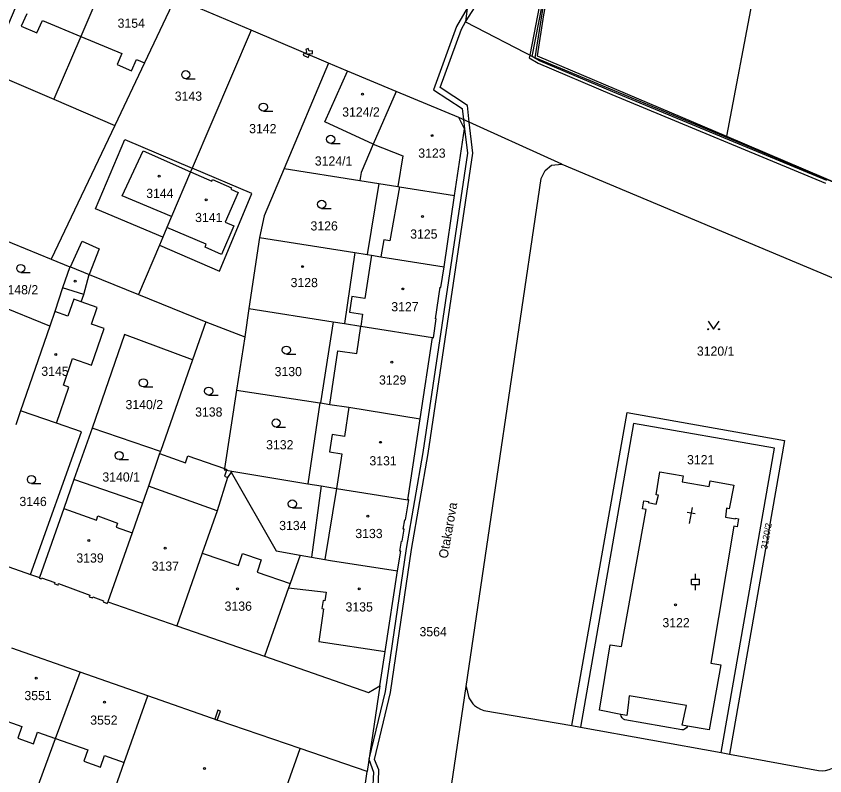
# Model space of a CAD drawing. Extents: x -756746 to -753363, y -1166406 to -1161727.
# Drawn here: x -755388.6 to -755238.8, y -1165444.6 to -1165303.9 of the extents above; entities that cross this region are included whole.
import ezdxf

# ---------------------------------------------------------------- set-up
doc = ezdxf.new("R2010")
doc.units = 0
for name, color, linetype in [('Hranice parcel', 7, 'Continuous'), ('Parcelní čísla', 7, 'Continuous'), ('Pop  PČ popisy', 7, 'Continuous'), ('Vnitřní kresba', 7, 'Continuous'), ('Věcná břemena k části', 7, 'Continuous'), ('Značky budov', 7, 'Continuous'), ('Značky kultur', 7, 'Continuous')]:
    doc.layers.add(name, color=color, linetype=linetype)

msp = doc.modelspace()

# ---------------------------------------------------------------- linework, layer by layer
at = {"layer": 'Hranice parcel'}
for p, q in [((-755345.05, -1165306.54), (-755359.13, -1165300.55)), ((-755345.05, -1165306.54), (-755356.02, -1165332.06)), ((-755330.74, -1165312.62), (-755345.05, -1165306.54)), ((-755330.74, -1165312.62), (-755338.98, -1165332.1)), ((-755327.23, -1165314.08), (-755330.74, -1165312.62)), ((-755318.21, -1165317.84), (-755327.23, -1165314.08)), ((-755318.21, -1165317.84), (-755322.46, -1165327.64)), ((-755306.6, -1165322.68), (-755318.21, -1165317.84)), ((-755381.65, -1165319.31), (-755370.34, -1165324.14)), ((-755287.52, -1165331.34), (-755306.6, -1165322.68)), ((-755370.34, -1165324.14), (-755382.11, -1165348.91)), ((-755338.98, -1165332.1), (-755324.96, -1165334.34)), ((-755287.52, -1165331.34), (-755225.27, -1165357.44)), ((-755324.96, -1165334.34), (-755321.45, -1165334.9)), ((-755321.45, -1165334.9), (-755323.61, -1165348.05)), ((-755309.35, -1165350.3), (-755307.39, -1165337.14)), ((-755391.83, -1165344.98), (-755382.11, -1165348.91)), ((-755361.45, -1165344.86), (-755362.07, -1165346.33)), ((-755343.52, -1165344.91), (-755345.51, -1165358.03)), ((-755343.52, -1165344.91), (-755325.9, -1165347.69)), ((-755362.07, -1165346.33), (-755365.93, -1165355.46)), ((-755382.11, -1165348.91), (-755378.68, -1165350.3)), ((-755325.9, -1165347.69), (-755327.81, -1165360.83)), ((-755325.9, -1165347.69), (-755323.61, -1165348.05)), ((-755382.39, -1165361.3), (-755396.5, -1165355.6)), ((-755365.93, -1165355.46), (-755353.48, -1165360.51)), ((-755345.51, -1165358.03), (-755346.27, -1165363.29)), ((-755345.51, -1165358.03), (-755329.86, -1165360.51)), ((-755353.48, -1165360.51), (-755355.93, -1165367.55)), ((-755353.48, -1165360.51), (-755346.27, -1165363.29)), ((-755329.86, -1165360.51), (-755332.24, -1165375.52)), ((-755329.86, -1165360.51), (-755327.81, -1165360.83)), ((-755382.39, -1165361.3), (-755387.8, -1165377.01)), ((-755368.53, -1165362.88), (-755374.52, -1165380.17)), ((-755355.93, -1165367.55), (-755368.53, -1165362.88)), ((-755346.27, -1165363.29), (-755347.79, -1165373.14)), ((-755313.79, -1165378.48), (-755311.49, -1165363.44)), ((-755355.93, -1165367.55), (-755361.84, -1165384.52)), ((-755347.79, -1165373.14), (-755332.34, -1165375.5)), ((-755332.34, -1165375.5), (-755334.56, -1165390.48)), ((-755332.34, -1165375.5), (-755332.24, -1165375.52)), ((-755387.8, -1165377.01), (-755388.69, -1165379.61)), ((-755316.07, -1165393.45), (-755313.79, -1165378.48)), ((-755374.52, -1165380.17), (-755377.91, -1165389.72)), ((-755361.84, -1165384.52), (-755374.52, -1165380.17)), ((-755362.02, -1165384.9), (-755364.08, -1165390.95)), ((-755361.84, -1165384.52), (-755362.02, -1165384.9)), ((-755348.67, -1165388.13), (-755348.76, -1165388.37)), ((-755348.67, -1165388.13), (-755334.56, -1165390.48)), ((-755365.17, -1165394.08), (-755377.91, -1165389.72)), ((-755334.56, -1165390.48), (-755332.08, -1165390.9)), ((-755332.08, -1165390.9), (-755333.88, -1165404.07)), ((-755364.08, -1165390.95), (-755365.17, -1165394.08)), ((-755351.34, -1165395.51), (-755364.08, -1165390.95)), ((-755396.79, -1165403.54), (-755385.96, -1165407.26)), ((-755336.01, -1165403.7), (-755333.88, -1165404.07)), ((-755385.96, -1165407.26), (-755384.27, -1165407.83)), ((-755371.62, -1165412.35), (-755358.83, -1165416.82)), ((-755358.83, -1165416.82), (-755342.63, -1165422.42)), ((-755376.76, -1165425.37), (-755389.4, -1165420.93)), ((-755364.24, -1165429.73), (-755376.76, -1165425.37)), ((-755321.24, -1165427.9), (-755323.59, -1165443.79)), ((-755308.89, -1165452.82), (-755305.22, -1165428.04)), ((-755305.22, -1165428.04), (-755304.73, -1165430.14)), ((-755301.98, -1165432.47), (-755285.66, -1165435.27)), ((-755265.29, -1165436.06), (-755275.85, -1165434.19)), ((-755285.66, -1165435.27), (-755284.07, -1165435.56)), ((-755284.07, -1165435.56), (-755258.05, -1165440.26)), ((-755323.59, -1165443.79), (-755335.97, -1165439.5)), ((-755258.05, -1165440.26), (-755256.45, -1165440.55)), ((-755256.45, -1165440.55), (-755239.98, -1165443.6)), ((-755325.84, -1165459.05), (-755323.59, -1165443.79))]:
    msp.add_line(p, q, dxfattribs=at)
for points in [[(-755292.48, -1165311.65), (-755289.53, -1165292.9), (-755288.39, -1165284.97)], [(-755252.61, -1165293.14), (-755254.82, -1165292.77), (-755254.61, -1165291.61), (-755260.25, -1165290.56), (-755260.48, -1165291.83), (-755272.55, -1165289.58), (-755272.53, -1165289.46), (-755280.36, -1165288), (-755280.39, -1165288.11), (-755287.48, -1165286.77), (-755287.69, -1165287.92), (-755287.95, -1165287.88), (-755288.05, -1165288.42), (-755290.9, -1165303.66), (-755292.09, -1165311.29), (-755257.06, -1165326.15), (-755221.13, -1165341.45)], [(-755383.67, -1165290.22), (-755388.84, -1165302.58), (-755393.78, -1165314.13), (-755381.65, -1165319.31)], [(-755371.36, -1165295.4), (-755376.6, -1165307.68), (-755381.65, -1165319.31)], [(-755359.13, -1165300.55), (-755364.85, -1165312.58), (-755370.34, -1165324.14)], [(-755305.04, -1165302.43), (-755305.4, -1165304.95), (-755292.48, -1165311.65)], [(-755221.13, -1165341.45), (-755254.32, -1165327.49), (-755292.48, -1165311.65)], [(-755322.46, -1165327.64), (-755331.4, -1165323.49), (-755327.23, -1165314.08)], [(-755307.39, -1165337.14), (-755305.54, -1165324.75), (-755306.6, -1165322.68)], [(-755361.45, -1165344.86), (-755373.92, -1165339.62), (-755368.47, -1165326.78), (-755356.02, -1165332.06)], [(-755322.46, -1165327.64), (-755324.72, -1165332.86), (-755324.96, -1165334.34)], [(-755362.07, -1165346.33), (-755350.96, -1165351.15), (-755344.93, -1165336.75), (-755356.02, -1165332.06)], [(-755356.02, -1165332.06), (-755356.31, -1165332.74), (-755359.83, -1165341.04), (-755360.67, -1165343.03), (-755361.45, -1165344.86)], [(-755338.98, -1165332.1), (-755342.68, -1165340.86), (-755343.52, -1165344.91)], [(-755305.22, -1165428.04), (-755291.36, -1165333.96), (-755290.64, -1165332.47), (-755289.44, -1165331.48), (-755287.52, -1165331.34)], [(-755321.45, -1165334.9), (-755317.88, -1165335.47), (-755317.61, -1165335.51), (-755307.39, -1165337.14)], [(-755323.61, -1165348.05), (-755322.78, -1165348.18), (-755321.05, -1165348.45), (-755309.35, -1165350.3)], [(-755378.68, -1165350.3), (-755380.01, -1165354.19), (-755381.46, -1165358.59), (-755382.39, -1165361.3)], [(-755378.68, -1165350.3), (-755378.56, -1165350.35), (-755375.07, -1165351.76), (-755365.93, -1165355.46)], [(-755311.49, -1165363.44), (-755311.33, -1165363.47), (-755310.8, -1165359.96), (-755310.95, -1165359.94), (-755310.08, -1165354.11), (-755309.93, -1165354.13), (-755309.35, -1165350.3)], [(-755327.81, -1165360.83), (-755324.78, -1165361.31), (-755311.49, -1165363.44)], [(-755347.79, -1165373.14), (-755350.01, -1165387.68), (-755350.05, -1165387.9), (-755349.65, -1165387.96), (-755348.67, -1165388.13)], [(-755332.24, -1165375.52), (-755330.49, -1165375.79), (-755327, -1165376.32), (-755313.79, -1165378.48)], [(-755385.96, -1165407.26), (-755376.5, -1165380.9), (-755381.13, -1165379.3), (-755387.8, -1165377.01)], [(-755285.66, -1165435.27), (-755275.46, -1165377.32), (-755246.32, -1165382.48), (-755256.45, -1165440.55)], [(-755258.05, -1165440.26), (-755248.14, -1165383.91), (-755274.24, -1165379.32), (-755284.07, -1165435.56)], [(-755348.76, -1165388.37), (-755349.45, -1165389.32), (-755351.34, -1165395.51)], [(-755348.76, -1165388.37), (-755340.42, -1165402.93), (-755336.01, -1165403.7)], [(-755276.58, -1165433.22), (-755280.55, -1165432.41), (-755278.55, -1165420.31), (-755276.51, -1165420.65), (-755271.92, -1165395.24), (-755272.59, -1165395.12), (-755272.32, -1165393.64), (-755271.48, -1165393.8), (-755271.51, -1165393.98), (-755270.03, -1165394.25), (-755269.62, -1165392.61), (-755270.08, -1165392.53), (-755269.35, -1165388.3), (-755265.03, -1165389.05), (-755265.25, -1165390.13), (-755260.27, -1165390.97), (-755260.08, -1165389.96), (-755255.7, -1165390.74), (-755256.55, -1165395.11), (-755257.06, -1165395.02), (-755257.2, -1165396.68), (-755255.38, -1165397.01), (-755255.35, -1165396.88), (-755254.81, -1165396.98), (-755255.07, -1165398.45), (-755255.67, -1165398.35), (-755259.96, -1165423.69), (-755258.07, -1165424), (-755260.27, -1165436.04), (-755264.27, -1165435.39)], [(-755377.91, -1165389.72), (-755379.79, -1165395.1), (-755384.27, -1165407.83)], [(-755332.08, -1165390.9), (-755329.24, -1165391.37), (-755316.07, -1165393.45)], [(-755317.96, -1165406.61), (-755317.38, -1165402.96), (-755317.53, -1165402.94), (-755317.24, -1165401.1), (-755317.09, -1165401.12), (-755316.74, -1165398.91), (-755316.89, -1165398.89), (-755316.61, -1165397.17), (-755316.47, -1165397.19), (-755315.88, -1165393.48), (-755316.07, -1165393.45)], [(-755365.17, -1165394.08), (-755367.09, -1165399.59), (-755371.62, -1165412.35)], [(-755351.34, -1165395.51), (-755354.17, -1165403.33), (-755358.83, -1165416.82)], [(-755336.01, -1165403.7), (-755337.86, -1165408.93), (-755338.15, -1165409.75), (-755342.63, -1165422.42)], [(-755333.88, -1165404.07), (-755331.41, -1165404.5), (-755330.35, -1165404.67), (-755317.96, -1165406.61)], [(-755321.24, -1165427.9), (-755320.24, -1165421.56), (-755317.96, -1165406.61)], [(-755384.27, -1165407.83), (-755384.31, -1165407.95), (-755383.98, -1165408.07), (-755383.91, -1165407.88), (-755381.46, -1165408.8), (-755381.53, -1165408.98), (-755380.84, -1165409.24), (-755380.74, -1165408.96), (-755374.97, -1165411.12), (-755375.07, -1165411.4), (-755374.47, -1165411.62), (-755374.4, -1165411.44), (-755372.43, -1165412.17), (-755372.5, -1165412.36), (-755371.73, -1165412.65), (-755371.62, -1165412.35)], [(-755342.63, -1165422.42), (-755323.35, -1165429.14), (-755321.24, -1165427.9)], [(-755385.99, -1165450.43), (-755381.3, -1165437.64), (-755376.76, -1165425.37)], [(-755372.22, -1165452.47), (-755368.59, -1165442.09), (-755364.24, -1165429.73)], [(-755335.97, -1165439.5), (-755351.16, -1165434.29), (-755364.24, -1165429.73)], [(-755304.73, -1165430.14), (-755304.4, -1165430.71), (-755303.99, -1165431.23), (-755303.7, -1165431.52), (-755303.18, -1165431.92), (-755302.6, -1165432.24), (-755301.98, -1165432.47)], [(-755275.85, -1165434.19), (-755276.14, -1165434.05), (-755276.37, -1165433.82), (-755276.52, -1165433.54), (-755276.58, -1165433.22)], [(-755264.27, -1165435.39), (-755264.44, -1165435.67), (-755264.67, -1165435.88), (-755264.97, -1165436.02), (-755265.29, -1165436.06)], [(-755342.1, -1165456.78), (-755338.51, -1165446.66), (-755335.97, -1165439.5)], [(-755239.98, -1165443.6), (-755239.32, -1165443.64), (-755238.67, -1165443.58), (-755238.02, -1165443.42), (-755237.42, -1165443.16), (-755236.85, -1165442.81), (-755236.35, -1165442.39)]]:
    msp.add_lwpolyline(points, dxfattribs=at)
at = {"layer": 'Vnitřní kresba'}
for p, q in [((-755251.61, -1165297.56), (-755257.06, -1165326.15)), ((-755386.64, -1165303.5), (-755387.65, -1165305.76)), ((-755384.75, -1165306.99), (-755383.74, -1165304.71)), ((-755383.74, -1165304.71), (-755376.6, -1165307.68)), ((-755387.65, -1165305.76), (-755384.75, -1165306.99)), ((-755376.6, -1165307.68), (-755369.04, -1165310.84)), ((-755369.04, -1165310.84), (-755369.89, -1165312.88)), ((-755369.89, -1165312.88), (-755367.21, -1165314.04)), ((-755367.21, -1165314.04), (-755366.34, -1165311.96)), ((-755366.34, -1165311.96), (-755364.85, -1165312.58)), ((-755322.46, -1165327.64), (-755316.97, -1165329.76)), ((-755368.98, -1165337.16), (-755365.08, -1165328.86)), ((-755365.08, -1165328.86), (-755356.31, -1165332.74)), ((-755316.97, -1165329.76), (-755317.88, -1165335.47)), ((-755356.31, -1165332.74), (-755352.36, -1165334.45)), ((-755352.36, -1165334.45), (-755352.24, -1165334.17)), ((-755352.24, -1165334.17), (-755348.74, -1165335.68)), ((-755347.51, -1165336.54), (-755349.86, -1165342.07)), ((-755348.74, -1165335.68), (-755348.86, -1165335.96)), ((-755348.86, -1165335.96), (-755347.51, -1165336.54)), ((-755317.61, -1165335.51), (-755319.36, -1165345.51)), ((-755359.83, -1165341.04), (-755368.98, -1165337.16)), ((-755348.31, -1165342.73), (-755350.56, -1165348.02)), ((-755349.86, -1165342.07), (-755348.31, -1165342.73)), ((-755353.39, -1165346.16), (-755360.67, -1165343.03)), ((-755378.56, -1165350.35), (-755376.39, -1165345.59)), ((-755376.39, -1165345.59), (-755373.2, -1165347)), ((-755320.5, -1165345.31), (-755321.05, -1165348.45)), ((-755319.36, -1165345.51), (-755320.5, -1165345.31)), ((-755373.2, -1165347), (-755375.07, -1165351.76)), ((-755353.62, -1165346.71), (-755353.39, -1165346.16)), ((-755350.56, -1165348.02), (-755353.62, -1165346.71)), ((-755322.78, -1165348.18), (-755324, -1165356.18)), ((-755376.07, -1165355.48), (-755375.07, -1165351.76)), ((-755376.07, -1165355.48), (-755380.01, -1165354.19)), ((-755377.92, -1165356.31), (-755379, -1165359.44)), ((-755376.53, -1165356.79), (-755377.92, -1165356.31)), ((-755376.53, -1165356.79), (-755376.07, -1165355.48)), ((-755326.4, -1165355.81), (-755326.85, -1165358.7)), ((-755324, -1165356.18), (-755326.4, -1165355.81)), ((-755373.57, -1165357.84), (-755376.53, -1165356.79)), ((-755374.66, -1165360.94), (-755373.57, -1165357.84)), ((-755379, -1165359.44), (-755381.46, -1165358.59)), ((-755326.85, -1165358.7), (-755324.43, -1165359.07)), ((-755324.43, -1165359.07), (-755324.78, -1165361.31)), ((-755372.29, -1165361.76), (-755374.66, -1165360.94)), ((-755374.64, -1165368.51), (-755372.29, -1165361.76)), ((-755325.53, -1165366.39), (-755324.78, -1165361.31)), ((-755330.49, -1165375.79), (-755329.02, -1165365.87)), ((-755329.02, -1165365.87), (-755325.53, -1165366.39)), ((-755379.85, -1165372.26), (-755378.14, -1165367.29)), ((-755378.14, -1165367.29), (-755374.64, -1165368.51)), ((-755381.13, -1165379.3), (-755378.84, -1165372.58)), ((-755378.84, -1165372.58), (-755379.85, -1165372.26)), ((-755327, -1165376.32), (-755327.81, -1165381.74)), ((-755330.06, -1165381.4), (-755330.55, -1165384.6)), ((-755327.81, -1165381.74), (-755330.06, -1165381.4)), ((-755362.02, -1165384.9), (-755357.23, -1165386.59)), ((-755330.55, -1165384.6), (-755328.28, -1165384.94)), ((-755357.23, -1165386.59), (-755356.78, -1165385.31)), ((-755356.78, -1165385.31), (-755350.01, -1165387.68)), ((-755328.28, -1165384.94), (-755329.24, -1165391.37)), ((-755350.01, -1165387.68), (-755349.6, -1165387.83)), ((-755349.6, -1165387.83), (-755349.65, -1165387.96)), ((-755349.65, -1165387.96), (-755350.04, -1165389.11)), ((-755350.04, -1165389.11), (-755349.45, -1165389.32)), ((-755329.24, -1165391.37), (-755331.41, -1165404.5)), ((-755379.79, -1165395.1), (-755373.73, -1165397.24)), ((-755373.73, -1165397.24), (-755373.45, -1165396.44)), ((-755373.45, -1165396.44), (-755369.8, -1165397.76)), ((-755369.8, -1165397.76), (-755370.08, -1165398.54)), ((-755370.08, -1165398.54), (-755367.09, -1165399.59)), ((-755354.17, -1165403.33), (-755347.42, -1165405.65)), ((-755347.42, -1165405.65), (-755346.7, -1165403.38)), ((-755346.7, -1165403.38), (-755343.22, -1165404.57)), ((-755343.22, -1165404.57), (-755343.95, -1165406.84)), ((-755343.95, -1165406.84), (-755337.86, -1165408.93)), ((-755338.15, -1165409.75), (-755331.21, -1165410.56)), ((-755331.21, -1165410.56), (-755331.44, -1165412.16)), ((-755331.74, -1165412.11), (-755331.96, -1165413.6)), ((-755331.44, -1165412.16), (-755331.74, -1165412.11)), ((-755331.66, -1165413.64), (-755332.54, -1165419.69)), ((-755331.96, -1165413.6), (-755331.66, -1165413.64)), ((-755332.54, -1165419.69), (-755320.24, -1165421.56)), ((-755275.04, -1165429.73), (-755275.27, -1165431.49)), ((-755264.46, -1165431.57), (-755275.04, -1165429.73)), ((-755275.27, -1165431.49), (-755275.52, -1165433.38)), ((-755265.23, -1165435.2), (-755264.46, -1165431.57)), ((-755393.84, -1165433.24), (-755387.55, -1165435.45)), ((-755275.52, -1165433.38), (-755276.58, -1165433.22)), ((-755387.55, -1165435.45), (-755388.31, -1165437.62)), ((-755264.27, -1165435.39), (-755265.23, -1165435.2)), ((-755385.4, -1165438.62), (-755384.65, -1165436.46)), ((-755384.65, -1165436.46), (-755381.3, -1165437.64)), ((-755388.31, -1165437.62), (-755385.4, -1165438.62)), ((-755381.3, -1165437.64), (-755375.31, -1165439.74)), ((-755375.31, -1165439.74), (-755376.05, -1165441.84)), ((-755376.05, -1165441.84), (-755372.97, -1165442.94)), ((-755372.97, -1165442.94), (-755372.22, -1165440.82)), ((-755372.22, -1165440.82), (-755368.59, -1165442.09))]:
    msp.add_line(p, q, dxfattribs=at)
at = {"layer": 'Věcná břemena k části'}
for points in [[(-755238.47, -1165334.35), (-755278.06, -1165317.96), (-755291.67, -1165312.19), (-755293, -1165311.38), (-755291.16, -1165301.96), (-755289.53, -1165292.9), (-755288.81, -1165287.9), (-755289.99, -1165292.7), (-755291.66, -1165301.86), (-755293.46, -1165311.14), (-755293.56, -1165311.63), (-755291.89, -1165312.63), (-755278.26, -1165318.42), (-755238.67, -1165334.81)], [(-755305.04, -1165302.43), (-755307.04, -1165305.86), (-755311.3, -1165317.55), (-755305.97, -1165321.03), (-755305.73, -1165323.07), (-755305.54, -1165324.75), (-755305.02, -1165329.27), (-755313.28, -1165384.71), (-755316.38, -1165402.5), (-755320.24, -1165428.98), (-755323.25, -1165441.48), (-755322.41, -1165443.89), (-755322.57, -1165447.44), (-755331.66, -1165506.65), (-755332.84, -1165512.3), (-755333.42, -1165518.2), (-755333.45, -1165518.52)], [(-755332.43, -1165518.34), (-755331.84, -1165512.38), (-755330.68, -1165506.83), (-755321.57, -1165447.58), (-755321.41, -1165443.45), (-755322.21, -1165441.53), (-755319.26, -1165429.16), (-755315.4, -1165402.66), (-755312.3, -1165384.87), (-755304.02, -1165329.29), (-755304.68, -1165323.55), (-755305.03, -1165320.45), (-755310.09, -1165317.15), (-755306.14, -1165306.3), (-755305.4, -1165304.95), (-755303.61, -1165302.21)]]:
    msp.add_lwpolyline(points, dxfattribs=at)
for points in [[(-755335.01, -1165310.81), (-755334.52, -1165311.01), (-755334.41, -1165310.88), (-755333.69, -1165310.83), (-755333.73, -1165310.33), (-755334.35, -1165310.38), (-755334.49, -1165309.92), (-755334.97, -1165310.07), (-755334.81, -1165310.58)], [(-755334.49, -1165311.57), (-755334.29, -1165311.11), (-755334.52, -1165311.01), (-755335.01, -1165310.81), (-755335.24, -1165310.71), (-755335.43, -1165311.17)], [(-755351.82, -1165434.06), (-755351.35, -1165434.23), (-755350.78, -1165432.58), (-755351.26, -1165432.42)]]:
    msp.add_lwpolyline(points, close=True, dxfattribs=at)
at = {"layer": 'Značky budov'}
for p, q in [((-755263.42, -1165394.91), (-755263.94, -1165397.86)), ((-755264.33, -1165395.76), (-755262.85, -1165396.02))]:
    msp.add_line(p, q, dxfattribs=at)
for centre in [(-755324.47, -1165318.37), (-755311.57, -1165326.04), (-755362.11, -1165333.54), (-755353.41, -1165337.92), (-755313.35, -1165341.02), (-755335.54, -1165350.29), (-755377.65, -1165352.97), (-755316.95, -1165354.43), (-755381.28, -1165366.57), (-755319.01, -1165367.98), (-755321.12, -1165382.82), (-755323.48, -1165396.49), (-755375.13, -1165400.99), (-755360.99, -1165402.42), (-755347.62, -1165409.95), (-755325.04, -1165409.94), (-755266.48, -1165412.92), (-755384.87, -1165426.47), (-755372.22, -1165430.93), (-755353.73, -1165443.19)]:
    msp.add_circle(centre, 0.175, dxfattribs=at)
at = {"layer": 'Značky kultur'}
for p, q in [((-755357.19, -1165315.51), (-755355.44, -1165315.51)), ((-755342.81, -1165321.51), (-755341.06, -1165321.51)), ((-755330.34, -1165327.47), (-755328.59, -1165327.47)), ((-755332.02, -1165339.5), (-755330.27, -1165339.5)), ((-755387.75, -1165351.37), (-755386, -1165351.37)), ((-755338.55, -1165366.5), (-755336.8, -1165366.5)), ((-755365.04, -1165372.55), (-755363.29, -1165372.55)), ((-755352.95, -1165374.09), (-755351.2, -1165374.09)), ((-755340.46, -1165379.99), (-755338.71, -1165379.99)), ((-755369.52, -1165386.02), (-755367.77, -1165386.02)), ((-755385.77, -1165390.45), (-755384.02, -1165390.45)), ((-755337.44, -1165394.97), (-755335.69, -1165394.97)), ((-755262.78, -1165408.16), (-755262.78, -1165407.16)), ((-755263.53, -1165408.16), (-755262.03, -1165408.16)), ((-755263.53, -1165409.16), (-755263.53, -1165408.16)), ((-755262.03, -1165409.16), (-755262.03, -1165408.16)), ((-755263.53, -1165409.16), (-755262.03, -1165409.16)), ((-755262.78, -1165410.16), (-755262.78, -1165409.16))]:
    msp.add_line(p, q, dxfattribs=at)
msp.add_lwpolyline([(-755260.42, -1165360.38), (-755259.42, -1165361.88), (-755258.42, -1165360.38)], dxfattribs=at)
for centre, radius in [((-755357.19, -1165314.76), 0.75), ((-755342.81, -1165320.76), 0.75), ((-755330.34, -1165326.72), 0.75), ((-755332.02, -1165338.75), 0.75), ((-755387.75, -1165350.62), 0.75), ((-755260.42, -1165361.88), 0.1), ((-755258.42, -1165361.88), 0.1), ((-755338.55, -1165365.75), 0.75), ((-755365.04, -1165371.8), 0.75), ((-755352.95, -1165373.34), 0.75), ((-755340.46, -1165379.24), 0.75), ((-755369.52, -1165385.27), 0.75), ((-755385.77, -1165389.7), 0.75), ((-755337.44, -1165394.22), 0.75)]:
    msp.add_circle(centre, radius, dxfattribs=at)

# ---------------------------------------------------------------- texts
at = {"layer": 'Parcelní čísla'}
for s, p in [('3154', (-755369.81, -1165306.07)), ('3143', (-755359.22, -1165319.58)), ('3124/2', (-755328.21, -1165322.51)), ('3142', (-755345.44, -1165325.59)), ('3123', (-755314.12, -1165330.13)), ('3124/1', (-755333.28, -1165331.58)), ('3144', (-755364.51, -1165337.58)), ('3141', (-755355.45, -1165342.04)), ('3126', (-755334.08, -1165343.6)), ('3125', (-755315.62, -1165345.11)), ('3128', (-755337.77, -1165354.09)), ('3148/2', (-755391.47, -1165355.42)), ('3127', (-755319.12, -1165358.57)), ('3120/1', (-755262.52, -1165366.78)), ('3145', (-755383.94, -1165370.51)), ('3130', (-755340.73, -1165370.57)), ('3129', (-755321.39, -1165372.12)), ('3140/2', (-755368.34, -1165376.68)), ('3138', (-755355.45, -1165378.05)), ('3132', (-755342.3, -1165384.12)), ('3131', (-755323.17, -1165387.09)), ('3121', (-755264.34, -1165386.89)), ('3140/1', (-755372.63, -1165390.09)), ('3146', (-755387.99, -1165394.62)), ('3134', (-755339.88, -1165399.07)), ('3133', (-755325.78, -1165400.55)), ('3139', (-755377.45, -1165405.09)), ('3137', (-755363.5, -1165406.59)), ('3136', (-755349.99, -1165414)), ('3135', (-755327.59, -1165414.14)), ('3122', (-755268.9, -1165417.06)), ('3564', (-755313.89, -1165418.74)), ('3551', (-755387.07, -1165430.55)), ('3552', (-755374.88, -1165435.1))]:
    msp.add_text(s, height=1.7, dxfattribs=at).set_placement(p)
msp.add_text('3120/2', height=1.2, rotation=80, dxfattribs=at).set_placement((-755249.5, -1165402.72))
at = {"layer": 'Pop  PČ popisy'}
msp.add_text('Otakarova', height=1.7, rotation=80, dxfattribs=at).set_placement((-755308.7, -1165404.42))

doc.saveas('drawing.dxf')
